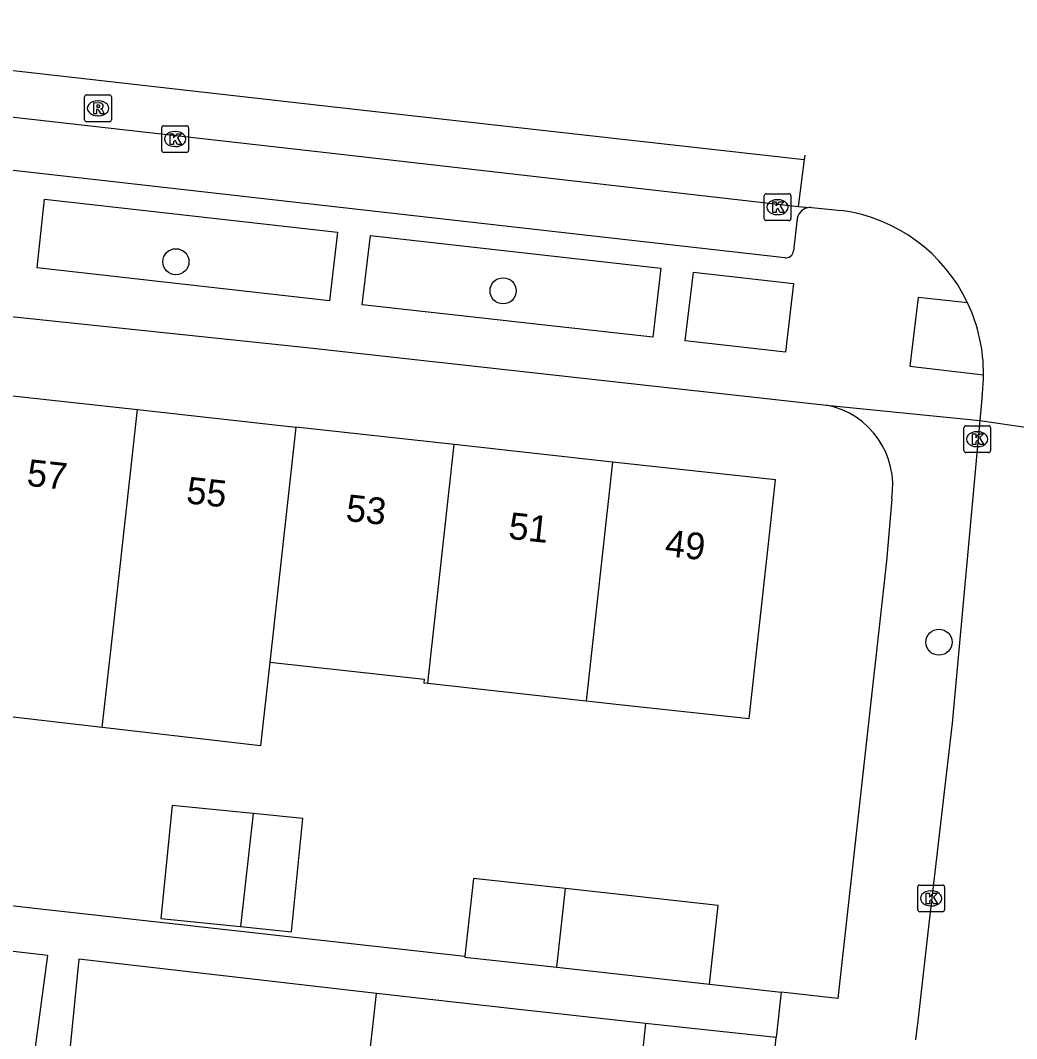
# Model space of a CAD drawing. Extents: x 161928 to 163055, y 386475 to 387428.
# Drawn here: x 162612.14 to 162649.4, y 387326.55 to 387364.63 of the extents above; entities that cross this region are included whole.
import ezdxf

# ---------------------------------------------------------------- set-up
doc = ezdxf.new("R2010")
doc.units = 0
for name, color, linetype in [('IMGEO_Boom', 7, 'Continuous'), ('IMGEO_Kolk', 7, 'Continuous'), ('IMGEO_Pand', 7, 'Continuous'), ('IMGEO_Pand_nummerreeks', 7, 'Continuous'), ('IMGEO_Rijbaan_lokaal_gesloten', 7, 'Continuous'), ('IMGEO_Rijbaan_lokaal_open', 7, 'Continuous'), ('IMGEO_Rioolput', 7, 'Continuous'), ('IMGEO_Voetpad_open', 7, 'Continuous')]:
    doc.layers.add(name, color=color, linetype=linetype)

msp = doc.modelspace()

# ---------------------------------------------------------------- linework, layer by layer
at = {"layer": 'IMGEO_Boom'}
for centre in [(162617.96, 387355.606), (162630.196, 387354.518), (162646.497, 387341.377)]:
    msp.add_circle(centre, 0.489, dxfattribs=at)
at = {"layer": 'IMGEO_Kolk'}
for p, q in [((162617.43, 387359.767), (162617.43, 387360.619)), ((162617.505, 387360.693), (162618.357, 387360.693)), ((162618.431, 387360.619), (162618.431, 387359.767)), ((162617.918, 387360.473), (162617.943, 387360.473)), ((162617.941, 387359.913), (162617.916, 387359.913)), ((162618.357, 387359.693), (162617.505, 387359.693)), ((162639.96, 387357.221), (162639.96, 387358.073)), ((162640.035, 387358.147), (162640.887, 387358.147)), ((162640.448, 387357.927), (162640.473, 387357.927)), ((162640.961, 387358.073), (162640.961, 387357.221)), ((162640.887, 387357.147), (162640.035, 387357.147)), ((162640.471, 387357.367), (162640.446, 387357.367)), ((162647.502, 387349.47), (162648.354, 387349.47)), ((162647.427, 387348.544), (162647.427, 387349.396)), ((162647.915, 387349.25), (162647.94, 387349.25)), ((162648.428, 387349.396), (162648.428, 387348.544)), ((162647.938, 387348.69), (162647.913, 387348.69)), ((162648.354, 387348.47), (162647.502, 387348.47)), ((162645.703, 387331.367), (162645.703, 387332.219)), ((162645.778, 387332.293), (162646.63, 387332.293)), ((162646.191, 387332.073), (162646.216, 387332.073)), ((162646.704, 387332.219), (162646.704, 387331.367)), ((162646.63, 387331.293), (162645.778, 387331.293)), ((162646.214, 387331.513), (162646.189, 387331.513))]:
    msp.add_line(p, q, dxfattribs=at)
for points in [[(162617.43, 387359.767), (162617.43, 387360.619)], [(162617.505, 387360.693), (162618.357, 387360.693)], [(162618.431, 387360.619), (162618.431, 387359.767)], [(162617.751, 387360.393), (162617.874, 387360.393), (162617.874, 387360.242), (162618.004, 387360.393), (162618.168, 387360.393), (162618.022, 387360.242), (162618.175, 387359.993), (162618.023, 387359.993), (162617.938, 387360.157), (162617.874, 387360.09), (162617.874, 387359.993), (162617.751, 387359.993), (162617.751, 387360.393)], [(162618.357, 387359.693), (162617.505, 387359.693)], [(162639.96, 387357.221), (162639.96, 387358.073)], [(162640.035, 387358.147), (162640.887, 387358.147)], [(162640.281, 387357.847), (162640.404, 387357.847), (162640.404, 387357.696), (162640.534, 387357.847), (162640.698, 387357.847), (162640.552, 387357.696), (162640.705, 387357.447), (162640.553, 387357.447), (162640.468, 387357.611), (162640.404, 387357.544), (162640.404, 387357.447), (162640.281, 387357.447), (162640.281, 387357.847)], [(162640.961, 387358.073), (162640.961, 387357.221)], [(162640.887, 387357.147), (162640.035, 387357.147)], [(162647.502, 387349.47), (162648.354, 387349.47)], [(162647.427, 387348.544), (162647.427, 387349.396)], [(162647.748, 387349.17), (162647.871, 387349.17), (162647.871, 387349.019), (162648.001, 387349.17), (162648.165, 387349.17), (162648.019, 387349.019), (162648.172, 387348.77), (162648.02, 387348.77), (162647.935, 387348.934), (162647.871, 387348.867), (162647.871, 387348.77), (162647.748, 387348.77), (162647.748, 387349.17)], [(162648.428, 387349.396), (162648.428, 387348.544)], [(162648.354, 387348.47), (162647.502, 387348.47)], [(162645.703, 387331.367), (162645.703, 387332.219)], [(162645.778, 387332.293), (162646.63, 387332.293)], [(162646.024, 387331.993), (162646.147, 387331.993), (162646.147, 387331.842), (162646.277, 387331.993), (162646.441, 387331.993), (162646.295, 387331.842), (162646.448, 387331.593), (162646.296, 387331.593), (162646.211, 387331.757), (162646.147, 387331.69), (162646.147, 387331.593), (162646.024, 387331.593), (162646.024, 387331.993)], [(162646.704, 387332.219), (162646.704, 387331.367)], [(162646.63, 387331.293), (162645.778, 387331.293)]]:
    msp.add_lwpolyline(points, dxfattribs=at)
for centre, start, end in [((162617.507, 387360.617), 91.552, 178.448), ((162617.507, 387360.617), 91.552, 178.448), ((162618.355, 387360.617), 1.552, 88.448), ((162618.355, 387360.617), 1.552, 88.448), ((162617.507, 387359.769), 181.552, 268.448), ((162617.507, 387359.769), 181.552, 268.448), ((162618.355, 387359.769), 271.552, 358.448), ((162618.355, 387359.769), 271.552, 358.448), ((162640.037, 387358.071), 91.552, 178.448), ((162640.037, 387358.071), 91.552, 178.448), ((162640.885, 387358.071), 1.552, 88.448), ((162640.885, 387358.071), 1.552, 88.448), ((162640.037, 387357.223), 181.552, 268.448), ((162640.037, 387357.223), 181.552, 268.448), ((162640.885, 387357.223), 271.552, 358.448), ((162640.885, 387357.223), 271.552, 358.448), ((162647.504, 387349.394), 91.552, 178.448), ((162647.504, 387349.394), 91.552, 178.448), ((162648.352, 387349.394), 1.552, 88.448), ((162648.352, 387349.394), 1.552, 88.448), ((162647.504, 387348.546), 181.552, 268.448), ((162647.504, 387348.546), 181.552, 268.448), ((162648.352, 387348.546), 271.552, 358.448), ((162648.352, 387348.546), 271.552, 358.448), ((162645.78, 387332.217), 91.552, 178.448), ((162645.78, 387332.217), 91.552, 178.448), ((162646.628, 387332.217), 1.552, 88.448), ((162646.628, 387332.217), 1.552, 88.448), ((162645.78, 387331.369), 181.552, 268.448), ((162645.78, 387331.369), 181.552, 268.448), ((162646.628, 387331.369), 271.552, 358.448), ((162646.628, 387331.369), 271.552, 358.448)]:
    msp.add_arc(centre, 0.0765, start, end, dxfattribs=at)
for centre, major_axis, ratio, start_param, end_param in [((162617.917, 387360.193), (-0.387, 0.002), 0.722429, 4.712389, 7.853982), ((162617.942, 387360.193), (-0.39, 0.002), 0.717154, 1.570796, 4.712389), ((162640.447, 387357.647), (-0.387, 0.002), 0.722429, 4.712389, 7.853982), ((162640.472, 387357.647), (-0.39, 0.002), 0.717154, 1.570796, 4.712389), ((162647.914, 387348.97), (-0.387, 0.002), 0.722429, 4.712389, 7.853982), ((162647.939, 387348.97), (-0.39, 0.002), 0.717154, 1.570796, 4.712389), ((162646.19, 387331.793), (-0.387, 0.002), 0.722429, 4.712389, 7.853982), ((162646.215, 387331.793), (-0.39, 0.002), 0.717154, 1.570796, 4.712389)]:
    msp.add_ellipse(centre, major_axis=major_axis, ratio=ratio, start_param=start_param, end_param=end_param, dxfattribs=at)
at = {"layer": 'IMGEO_Pand'}
for points in [[(162610.594, 387350.727), (162616.518, 387350.074)], [(162615.208, 387338.183), (162615.549, 387341.281), (162616.518, 387350.074)], [(162616.518, 387350.074), (162622.441, 387349.421)], [(162622.441, 387349.421), (162621.472, 387340.628)], [(162628.364, 387348.769), (162622.441, 387349.421)], [(162627.38, 387339.841), (162628.364, 387348.769)], [(162634.287, 387348.116), (162628.364, 387348.769)], [(162634.287, 387348.116), (162633.303, 387339.188)], [(162633.303, 387339.188), (162634.43, 387339.064), (162639.399, 387338.517), (162640.12, 387345.058), (162640.383, 387347.444), (162634.287, 387348.116)], [(162615.208, 387338.183), (162609.287, 387338.866), (162609.625, 387341.934)], [(162621.472, 387340.628), (162621.127, 387337.5), (162615.208, 387338.183)], [(162621.472, 387340.628), (162627.243, 387339.992), (162627.228, 387339.858), (162627.38, 387339.841)], [(162627.38, 387339.841), (162633.303, 387339.188)], [(162620.848, 387334.966), (162617.823, 387335.271), (162617.396, 387331.043), (162620.382, 387330.741)], [(162620.848, 387334.966), (162620.382, 387330.741)], [(162620.382, 387330.741), (162622.285, 387330.549), (162622.712, 387334.778), (162620.848, 387334.966)], [(162632.529, 387332.161), (162629.092, 387332.544), (162628.768, 387329.637)], [(162632.204, 387329.218), (162632.529, 387332.161)], [(162637.917, 387328.581), (162638.244, 387331.524), (162632.529, 387332.161)], [(162628.768, 387329.637), (162628.764, 387329.601), (162632.204, 387329.218)], [(162632.204, 387329.218), (162637.917, 387328.581)], [(162624.784, 387322.15), (162624.802, 387322.313), (162625.462, 387328.237)], [(162635.524, 387327.117), (162630.555, 387327.67), (162625.462, 387328.237)], [(162635.524, 387327.117), (162634.874, 387321.03)]]:
    msp.add_lwpolyline(points, dxfattribs=at)
at = {"layer": 'IMGEO_Rijbaan_lokaal_gesloten'}
for points in [[(162595.315, 387364.634), (162595.593, 387364.603), (162623.977, 387361.386), (162641.459, 387359.428)], [(162595.019, 387362.916), (162623.809, 387359.664), (162641.228, 387357.668)], [(162641.459, 387359.428), (162641.228, 387357.668)]]:
    msp.add_lwpolyline(points, dxfattribs=at)
at = {"layer": 'IMGEO_Rijbaan_lokaal_open'}
for points in [[(162641.48, 387359.589), (162641.459, 387359.428)], [(162648.022, 387349.67), (162646.987, 387338.343), (162646.136, 387330.956), (162645.717, 387327.321), (162645.623, 387326.503)], [(162648.022, 387349.67), (162652.979, 387348.945)]]:
    msp.add_lwpolyline(points, dxfattribs=at)
at = {"layer": 'IMGEO_Rioolput'}
for p, q in [((162614.547, 387360.919), (162614.547, 387361.771)), ((162614.622, 387361.845), (162615.474, 387361.845)), ((162615.548, 387361.771), (162615.548, 387360.919)), ((162615.035, 387361.625), (162615.06, 387361.625)), ((162615.058, 387361.065), (162615.033, 387361.065)), ((162615.474, 387360.845), (162614.622, 387360.845))]:
    msp.add_line(p, q, dxfattribs=at)
for points in [[(162614.547, 387360.919), (162614.547, 387361.771)], [(162614.622, 387361.845), (162615.474, 387361.845)], [(162615.548, 387361.771), (162615.548, 387360.919)], [(162615.136, 387361.543), (162614.884, 387361.545), (162614.884, 387361.145)], [(162614.884, 387361.145), (162615.008, 387361.145), (162615.008, 387361.307), (162615.019, 387361.307)], [(162615.062, 387361.464), (162615.008, 387361.464), (162615.008, 387361.383)], [(162615.008, 387361.383), (162615.06, 387361.383)], [(162615.066, 387361.278), (162615.137, 387361.145), (162615.277, 387361.145), (162615.212, 387361.271)], [(162615.474, 387360.845), (162614.622, 387360.845)]]:
    msp.add_lwpolyline(points, dxfattribs=at)
for centre, radius, start, end in [((162614.624, 387361.769), 0.0765, 91.552, 178.448), ((162614.624, 387361.769), 0.0765, 91.552, 178.448), ((162615.472, 387361.769), 0.0765, 1.552, 88.448), ((162615.472, 387361.769), 0.0765, 1.552, 88.448), ((162615.018, 387361.254), 0.0533, 26.0293, 88.6989), ((162615.044, 387361.572), 0.19, 274.7715, 282.9687), ((162615.068, 387361.368), 0.0964, 77.0061, 93.1865), ((162615.082, 387361.425), 0.0378, 276.6634, 79.6772), ((162615.135, 387361.433), 0.109, 350.3612, 89.416), ((162615.133, 387361.433), 0.112, 277.5842, 350.9817), ((162615.117, 387361.218), 0.108, 29.5134, 73.7905), ((162614.624, 387360.921), 0.0765, 181.552, 268.448), ((162614.624, 387360.921), 0.0765, 181.552, 268.448), ((162615.472, 387360.921), 0.0765, 271.552, 358.448), ((162615.472, 387360.921), 0.0765, 271.552, 358.448)]:
    msp.add_arc(centre, radius, start, end, dxfattribs=at)
for centre, major_axis, ratio, start_param, end_param in [((162615.034, 387361.345), (-0.387, 0.002), 0.722429, 4.712389, 7.853982), ((162615.059, 387361.345), (-0.39, 0.002), 0.717154, 1.570796, 4.712389)]:
    msp.add_ellipse(centre, major_axis=major_axis, ratio=ratio, start_param=start_param, end_param=end_param, dxfattribs=at)
at = {"layer": 'IMGEO_Voetpad_open'}
for points in [[(162640.728, 387355.754), (162623.662, 387357.685), (162595.565, 387360.869)], [(162612.767, 387355.379), (162613.05, 387357.945), (162623.999, 387356.71), (162623.706, 387354.138), (162612.767, 387355.379)], [(162641.228, 387357.668), (162641.66, 387357.632)], [(162641.733, 387357.631), (162642.85, 387357.526)], [(162641.198, 387357.227), (162641.057, 387356.012)], [(162624.92, 387353.995), (162625.234, 387356.585), (162636.093, 387355.36), (162635.798, 387352.789), (162624.92, 387353.995)], [(162592.401, 387355.586), (162622.852, 387352.401), (162642.295, 387350.239)], [(162637.009, 387352.645), (162637.312, 387355.214), (162641.057, 387354.796), (162640.76, 387352.228), (162637.009, 387352.645)], [(162647.57, 387354.067), (162645.715, 387354.273), (162645.41, 387351.7), (162648.162, 387351.373)], [(162648.109, 387350.625), (162648.022, 387349.67)], [(162642.295, 387350.239), (162648.022, 387349.67)], [(162644.729, 387346.74), (162644.529, 387344.409), (162642.717, 387328.049), (162640.592, 387328.285)], [(162608.533, 387331.892), (162628.768, 387329.637)], [(162612.677, 387325.958), (162613.165, 387329.655), (162598.899, 387331.301)], [(162625.462, 387328.237), (162614.336, 387329.523), (162613.985, 387326.007)], [(162637.917, 387328.581), (162640.592, 387328.285)], [(162640.592, 387328.285), (162640.412, 387326.596)], [(162640.412, 387326.596), (162635.524, 387327.117)], [(162634.38, 387270.006), (162640.412, 387326.596)]]:
    msp.add_lwpolyline(points, dxfattribs=at)
for centre, radius, start, end in [((162641.688, 387357.134), 0.498, 93.1958, 169.2813), ((162641.69, 387357.19), 0.443, 84.4872, 93.9432), ((162642.01, 387351.429), 6.154, 25.3784, 82.1508), ((162640.766, 387356.044), 0.292, 262.4795, 353.7272), ((162642.001, 387351.431), 6.161, 359.4587, 25.3285), ((162642.067, 387351.429), 6.096, 352.4206, 359.4735), ((162641.709, 387347.235), 3.06, 350.6871, 78.96)]:
    msp.add_arc(centre, radius, start, end, dxfattribs=at)

# ---------------------------------------------------------------- texts
at = {"layer": 'IMGEO_Pand_nummerreeks'}
for s, rotation, p in [('57', 353.7089, (162612.354, 387347.233)), ('55', 353.7089, (162618.32, 387346.576)), ('53', 353.7113, (162624.286, 387345.918)), ('51', 353.7113, (162630.366, 387345.248)), ('49', 353.7113, (162636.219, 387344.603))]:
    msp.add_text(s, height=1, rotation=rotation, dxfattribs=at).set_placement(p)

doc.saveas('drawing.dxf')
